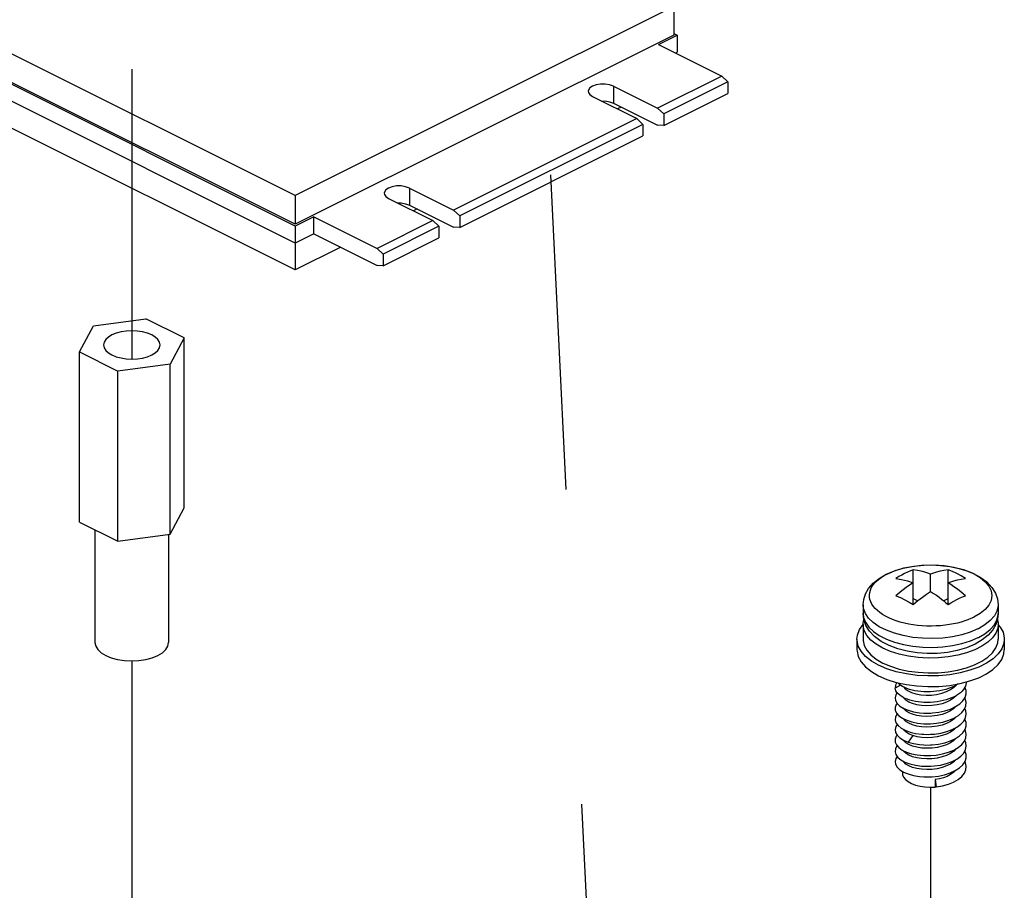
# Paper-space layout '005_EXP_CORICANT_PE_DRAWING_3_1' of a CAD drawing. Header units: millimetres. Extents: x 6 to 413, y 7 to 290.
# Tile 266 of 362: x 242.87 to 250.08, y 178.02 to 184.41. Entities that reach past the tile are written whole.
import ezdxf

# ---------------------------------------------------------------- set-up
doc = ezdxf.new("R2010")
doc.units = ezdxf.units.MM
doc.header["$LTSCALE"] = 23.1
doc.linetypes.add('DASHED', pattern=[0.2, 0.1, -0.1])
for name, color, linetype in [('000_OFFSET-LINES', 7, 'CONTINUOUS'), ('124100018700A_M3X7_2W_436_BL321', 7, 'CONTINUOUS'), ('124600000224H_HFM_M2P5X8X_BL341', 7, 'CONTINUOUS'), ('SSD_107100000060A_MTFDDAV_BL316', 7, 'CONTINUOUS')]:
    doc.layers.add(name, color=color, linetype=linetype)

# ---------------------------------------------------------------- blocks, each defined once
blk = doc.blocks.new('SSD_107100000060A_MTFDDAV_BL316', base_point=(244.0537, 184.6432))
at = {"layer": 'SSD_107100000060A_MTFDDAV_BL316', "color": 7, "linetype": 'Continuous'}
for p, q in [((242.8492, 186.7136), (241.6719, 186.1249)), ((242.8492, 186.7136), (243.2752, 186.5006)), ((243.4729, 186.5995), (240.6983, 185.2121)), ((243.4729, 186.5995), (247.6605, 184.5058)), ((241.6719, 186.0002), (241.6719, 186.1249)), ((241.2264, 185.9021), (240.0491, 185.3135)), ((240.0491, 185.3135), (240.0491, 185.1888)), ((244.8859, 182.8952), (240.0491, 185.3135)), ((244.8859, 182.7705), (240.0491, 185.1888)), ((240.6983, 185.2121), (240.6983, 185.0016)), ((244.8859, 183.1184), (240.6983, 185.2121)), ((244.8859, 182.908), (240.6983, 185.0016)), ((240.6983, 184.8642), (240.6983, 184.6665)), ((244.8859, 182.5728), (240.6983, 184.6665)), ((247.6605, 184.5058), (244.8859, 183.1184)), ((247.6605, 184.5058), (247.6605, 184.2954)), ((247.6605, 184.2954), (244.8859, 182.908)), ((247.5491, 184.2269), (247.686, 184.2954)), ((247.6605, 184.3081), (247.686, 184.2954)), ((247.686, 184.2954), (247.686, 184.1706)), ((247.5491, 184.2269), (248.0137, 183.9947)), ((247.6739, 184.1646), (247.686, 184.1706)), ((248.0137, 183.9947), (247.5428, 183.7592)), ((248.0583, 183.9525), (248.0137, 183.9947)), ((247.2182, 183.9215), (247.2182, 183.7968)), ((247.2182, 183.9215), (247.5428, 183.7592)), ((248.0583, 183.9525), (247.5874, 183.7171)), ((248.0583, 183.9525), (248.0583, 183.8675)), ((247.0655, 183.8451), (247.3901, 183.6828)), ((247.5874, 183.6321), (248.0583, 183.8675)), ((247.2182, 183.7968), (247.5428, 183.6345)), ((247.2759, 183.7679), (247.2479, 183.7539)), ((247.5428, 183.7592), (247.5874, 183.7171)), ((247.5874, 183.7171), (247.5874, 183.6321)), ((247.3901, 183.6828), (246.0473, 183.0114)), ((247.4346, 183.6407), (246.0919, 182.9693)), ((247.4346, 183.6407), (247.3901, 183.6828)), ((247.4346, 183.6407), (247.4346, 183.5557)), ((247.5874, 183.6321), (247.5428, 183.6345)), ((246.0919, 182.8843), (247.4346, 183.5557)), ((245.7228, 183.1737), (245.7228, 183.049)), ((245.7228, 183.1737), (246.0473, 183.0114)), ((244.8859, 183.1184), (244.8859, 182.908)), ((245.57, 183.0973), (245.8946, 182.935)), ((245.7228, 183.049), (246.0473, 182.8867)), ((245.7805, 183.0201), (245.7524, 183.0061)), ((246.0473, 183.0114), (246.0919, 182.9693)), ((245.0227, 182.9637), (244.8859, 182.8952)), ((245.0227, 182.8389), (245.0227, 182.9637)), ((245.0227, 182.9637), (245.4873, 182.7314)), ((245.8946, 182.935), (245.4873, 182.7314)), ((245.9392, 182.8929), (245.8946, 182.935)), ((246.0919, 182.9693), (246.0919, 182.8843)), ((244.8859, 182.8952), (244.8859, 182.5728)), ((245.0227, 182.8389), (244.8859, 182.7705)), ((245.0227, 182.8389), (245.4873, 182.6067)), ((245.9392, 182.8929), (245.5319, 182.6892)), ((245.9392, 182.8929), (245.9392, 182.8079)), ((246.0919, 182.8843), (246.0473, 182.8867)), ((245.5319, 182.6043), (245.9392, 182.8079)), ((245.2205, 182.7401), (244.8859, 182.5728)), ((245.4873, 182.7314), (245.5319, 182.6892)), ((245.5319, 182.6892), (245.5319, 182.6043)), ((245.5319, 182.6043), (245.4873, 182.6067))]:
    blk.add_line(p, q, dxfattribs=at)
for points in [[(241.7642, 186.0135), (241.7637, 186.0222), (241.7502, 186.0598), (241.7189, 186.0948), (241.6719, 186.1249)], [(241.7359, 185.9483), (241.7587, 185.9844), (241.7642, 186.0135)], [(241.2264, 185.9021), (241.2863, 185.8787), (241.3557, 185.8631), (241.4303, 185.8563), (241.5055, 185.8586), (241.5779, 185.8698), (241.6429, 185.8893), (241.6965, 185.916), (241.7359, 185.9483)], [(241.6719, 186.0002), (241.7188, 185.9702), (241.737, 185.95)], [(247.2182, 183.9215), (247.1906, 183.9315), (247.1584, 183.9366), (247.125, 183.9366), (247.0932, 183.9315), (247.0658, 183.9216), (247.0459, 183.908), (247.0353, 183.8921), (247.0339, 183.8833)], [(247.0339, 183.8833), (247.0351, 183.8753), (247.0454, 183.859), (247.0655, 183.8451)], [(247.132, 183.8119), (247.1579, 183.812), (247.1905, 183.8068), (247.2182, 183.7968)], [(245.7228, 183.1737), (245.6952, 183.1837), (245.6629, 183.1889), (245.6295, 183.1888), (245.5977, 183.1837), (245.5703, 183.1738), (245.5504, 183.1602), (245.5398, 183.1443), (245.5384, 183.1355)], [(245.5384, 183.1355), (245.5396, 183.1275), (245.55, 183.1112), (245.57, 183.0973)], [(245.6365, 183.0641), (245.6624, 183.0642), (245.695, 183.059), (245.7228, 183.049)]]:
    blk.add_lwpolyline(points, dxfattribs=at)
blk = doc.blocks.new('124100018700A_M3X7_2W_436_BL321', base_point=(249.5443, 179.595))
at = {"layer": '124100018700A_M3X7_2W_436_BL321', "color": 7, "linetype": 'Continuous'}
for p, q in [((249.2036, 180.3316), (249.227, 180.3442)), ((249.227, 180.3442), (249.23, 180.3457)), ((249.23, 180.3457), (249.2838, 180.3683)), ((249.417, 180.1202), (249.417, 180.3748)), ((249.5443, 180.2152), (249.5443, 180.3424)), ((249.6716, 180.1202), (249.6716, 180.3748)), ((249.417, 180.1643), (249.4499, 180.1478)), ((249.6387, 180.1478), (249.6716, 180.1643)), ((249.0493, 180.1175), (249.0493, 180.0526)), ((249.714, 180.1449), (249.7352, 180.156)), ((249.9709, 180.1159), (249.944, 180.0835)), ((250.0393, 180.1175), (250.0393, 180.0526)), ((249.0493, 180.0526), (249.0523, 180.0253)), ((249.8617, 180.0269), (249.8586, 180.0254)), ((250.0393, 180.0526), (250.0351, 180.0126)), ((249.0493, 179.9734), (249.0493, 179.8655)), ((250.0393, 179.9716), (250.0393, 179.8655)), ((249.8943, 179.9424), (249.891, 179.9408)), ((249.8921, 179.8765), (249.8943, 179.8776)), ((249.0043, 179.8655), (249.0043, 179.7876)), ((249.871, 179.8289), (249.8082, 179.8024)), ((250.0843, 179.8655), (250.0843, 179.7876)), ((249.3815, 179.7409), (249.3135, 179.7557)), ((249.4455, 179.7656), (249.3732, 179.7769)), ((249.8079, 179.7652), (249.7426, 179.7479)), ((249.1943, 179.6905), (249.2504, 179.6664)), ((249.2504, 179.6664), (249.3131, 179.6467)), ((249.8319, 179.637), (249.7607, 179.6182)), ((249.324, 179.5276), (249.2837, 179.5064)), ((249.6842, 179.5268), (249.7602, 179.5401)), ((249.7308, 179.4507), (249.715, 179.4346)), ((249.3481, 179.4327), (249.346, 179.4366)), ((249.715, 179.4346), (249.6907, 179.4177)), ((249.7315, 179.3735), (249.7151, 179.3567)), ((249.7578, 179.3909), (249.7815, 179.4138)), ((249.348, 179.3548), (249.346, 179.3587)), ((249.5097, 179.3231), (249.5445, 179.3236)), ((249.7151, 179.3567), (249.6907, 179.3397)), ((249.7325, 179.2965), (249.7151, 179.2788)), ((249.348, 179.277), (249.3456, 179.2815)), ((249.4948, 179.2457), (249.5444, 179.2457)), ((249.7151, 179.2788), (249.6907, 179.2618)), ((249.3485, 179.1983), (249.3456, 179.2037)), ((249.4141, 179.1584), (249.3801, 179.1104)), ((249.7152, 179.2009), (249.6907, 179.1838)), ((249.7316, 179.2177), (249.7152, 179.2009)), ((249.757, 179.1565), (249.7809, 179.1792)), ((249.3459, 179.1248), (249.3801, 179.1104)), ((249.3481, 179.1209), (249.346, 179.1247)), ((249.7151, 179.1229), (249.6907, 179.1059)), ((249.7316, 179.1398), (249.7151, 179.1229)), ((249.3482, 179.0429), (249.3456, 179.0477)), ((249.715, 179.0449), (249.6907, 179.028)), ((249.7325, 179.0627), (249.715, 179.0449)), ((249.3373, 178.8963), (249.3373, 178.8835)), ((249.4948, 178.9339), (249.5235, 178.9333)), ((249.4948, 178.856), (249.5161, 178.8552)), ((249.5083, 178.8555), (249.5444, 178.856)), ((249.5161, 178.8552), (249.5444, 178.856)), ((249.5767, 178.8352), (249.5767, 178.7812)), ((249.5767, 178.8352), (249.5852, 178.7816)), ((249.6309, 178.7896), (249.674, 178.8017)), ((249.5852, 178.7816), (249.5767, 178.7812)), ((249.5852, 178.7816), (249.6309, 178.7896))]:
    blk.add_line(p, q, dxfattribs=at)
for points in [[(249.2177, 180.3411), (249.2805, 180.3676), (249.3487, 180.3877), (249.4204, 180.4013), (249.4943, 180.4086), (249.569, 180.4096), (249.6431, 180.4045), (249.7154, 180.3931), (249.7845, 180.3755), (249.849, 180.3515), (249.907, 180.321), (249.9561, 180.2849), (249.9936, 180.2451), (250.0194, 180.2035), (250.0344, 180.1607), (250.0393, 180.1175)], [(249.2838, 180.3683), (249.344, 180.3864), (249.4091, 180.3995), (249.4775, 180.4074), (249.5475, 180.4099), (249.6175, 180.4069), (249.6856, 180.3985), (249.7503, 180.3849), (249.81, 180.3664)], [(249.0493, 180.1175), (249.0535, 180.1575), (249.0665, 180.1975), (249.0891, 180.237), (249.1222, 180.2754), (249.1658, 180.3107), (249.2177, 180.3411)], [(249.1247, 180.106), (249.1139, 180.1221), (249.1054, 180.1387), (249.0996, 180.1556), (249.0963, 180.1727), (249.0956, 180.1899), (249.0976, 180.2071), (249.1022, 180.2241), (249.1094, 180.2409), (249.1191, 180.2573), (249.1313, 180.2734), (249.146, 180.2889), (249.163, 180.3039), (249.1822, 180.3181), (249.2036, 180.3316)], [(249.3534, 180.3469), (249.3322, 180.3358), (249.3109, 180.3239), (249.2898, 180.3111)], [(249.2898, 180.3111), (249.3315, 180.3041), (249.374, 180.2934), (249.417, 180.2788)], [(249.417, 180.3748), (249.3959, 180.3664), (249.3747, 180.3571), (249.3534, 180.3469)], [(249.5443, 180.3424), (249.5241, 180.3497), (249.5011, 180.357), (249.4756, 180.3639), (249.4475, 180.37), (249.417, 180.3748)], [(249.6716, 180.3748), (249.6412, 180.37), (249.6131, 180.3639), (249.5875, 180.357), (249.5646, 180.3497), (249.5443, 180.3424)], [(249.7989, 180.3111), (249.7671, 180.33), (249.7352, 180.3469), (249.7034, 180.3618), (249.6716, 180.3748)], [(249.6716, 180.2788), (249.6919, 180.2861), (249.7148, 180.2934), (249.7404, 180.3003), (249.7684, 180.3064), (249.7989, 180.3111)], [(249.81, 180.3664), (249.8632, 180.3435), (249.9085, 180.3167), (249.945, 180.2867), (249.9716, 180.2542), (249.9878, 180.22), (249.9931, 180.185), (249.9874, 180.15), (249.9709, 180.1159)], [(249.417, 180.2788), (249.3747, 180.2508), (249.3322, 180.2191), (249.2898, 180.1838)], [(249.7989, 180.1838), (249.7684, 180.2095), (249.7404, 180.2315), (249.7148, 180.2502), (249.6919, 180.2658), (249.6716, 180.2788)], [(249.2898, 180.1838), (249.3236, 180.17), (249.3562, 180.1546)], [(249.417, 180.1202), (249.4512, 180.1489), (249.4838, 180.1741)], [(249.4838, 180.1741), (249.5149, 180.1961), (249.5443, 180.2152)], [(249.5443, 180.2152), (249.5659, 180.2013), (249.5863, 180.1874)], [(249.5863, 180.1874), (249.6056, 180.1735), (249.6238, 180.1597), (249.6409, 180.1461), (249.6567, 180.133), (249.6716, 180.1202)], [(249.7352, 180.156), (249.7565, 180.1662), (249.7778, 180.1755), (249.7989, 180.1838)], [(249.1677, 179.9569), (249.1241, 179.9866), (249.0899, 180.0193), (249.0658, 180.0542), (249.0523, 180.0904), (249.0493, 180.1175)], [(249.1916, 180.0469), (249.1715, 180.0607), (249.1537, 180.0751), (249.1381, 180.0902), (249.1248, 180.1059)], [(249.3562, 180.1546), (249.3874, 180.1379), (249.417, 180.1202)], [(249.6716, 180.1202), (249.6928, 180.133), (249.714, 180.1449)], [(250.0393, 180.1175), (250.0389, 180.1076), (250.0305, 180.071), (250.0113, 180.0354), (249.9818, 180.0016)], [(249.0693, 179.9666), (249.0543, 180.0093), (249.0493, 180.0526)], [(249.0523, 180.0253), (249.0659, 179.9891), (249.0901, 179.9542), (249.1245, 179.9215), (249.1681, 179.8917)], [(249.8586, 180.0254), (249.8388, 180.0162), (249.8179, 180.0077), (249.794, 179.9991), (249.769, 179.9913), (249.7413, 179.9839), (249.7126, 179.9776), (249.6819, 179.972), (249.6504, 179.9675), (249.6175, 179.9642), (249.5842, 179.9621), (249.5502, 179.9612), (249.5162, 179.9616), (249.4824, 179.9633), (249.449, 179.9663), (249.4161, 179.9705), (249.384, 179.976), (249.3524, 179.9827), (249.3219, 179.9907), (249.2923, 179.9999), (249.2643, 180.0102), (249.2381, 180.0215), (249.2137, 180.0338), (249.1916, 180.0469)], [(249.944, 180.0835), (249.9073, 180.0536), (249.8617, 180.0269)], [(249.8943, 179.8776), (249.9425, 179.9056), (249.9818, 179.9368), (250.0114, 179.9706), (250.0306, 180.0063), (250.0389, 180.043), (250.0393, 180.0526)], [(249.0043, 179.8655), (249.0077, 179.8958), (249.0227, 179.9355), (249.0494, 179.9735)], [(249.0493, 179.9746), (249.0524, 180.0024), (249.0546, 180.0082)], [(249.1943, 179.7997), (249.146, 179.8277), (249.1066, 179.8591), (249.0771, 179.893), (249.058, 179.9286), (249.0497, 179.9654), (249.0493, 179.9746)], [(249.3732, 179.7769), (249.3041, 179.7946), (249.2396, 179.8186), (249.1816, 179.849), (249.1326, 179.8851), (249.095, 179.925), (249.0693, 179.9666)], [(249.891, 179.9408), (249.8347, 179.917), (249.7719, 179.8977), (249.704, 179.8832), (249.6326, 179.8739), (249.5593, 179.8701), (249.4856, 179.8717), (249.4132, 179.8788), (249.3437, 179.8912), (249.2787, 179.9086), (249.2196, 179.9307), (249.1677, 179.9569)], [(250.0393, 179.9747), (250.0362, 179.9469), (250.0225, 179.9106), (249.9981, 179.8757), (249.9636, 179.8431), (249.9197, 179.8133), (249.8674, 179.7872), (249.8079, 179.7652)], [(250.0351, 180.0126), (250.0221, 179.9726), (249.9996, 179.933), (249.9664, 179.8947), (249.9229, 179.8594), (249.871, 179.8289)], [(249.9818, 180.0016), (249.9425, 179.9704), (249.8943, 179.9424)], [(250.0336, 180.0079), (250.039, 179.9839), (250.0393, 179.9747)], [(250.0378, 179.9733), (250.0541, 179.9546), (250.0749, 179.9158), (250.0839, 179.8756), (250.0843, 179.8656)], [(249.1681, 179.8917), (249.2202, 179.8655), (249.2794, 179.8435), (249.3446, 179.8261)], [(249.7052, 179.8185), (249.7731, 179.8331), (249.8358, 179.8526), (249.8921, 179.8765)], [(249.1625, 179.6746), (249.1098, 179.7052), (249.0668, 179.7395), (249.0346, 179.7765), (249.0137, 179.8153), (249.0047, 179.8555), (249.0043, 179.8655)], [(249.0493, 179.8655), (249.0496, 179.8566), (249.0578, 179.8198), (249.0769, 179.7841), (249.1065, 179.7501), (249.1459, 179.7187), (249.1943, 179.6905)], [(249.3446, 179.8261), (249.4142, 179.8138), (249.4866, 179.8068), (249.5604, 179.8052), (249.6338, 179.8092), (249.7052, 179.8185)], [(249.8082, 179.8024), (249.7399, 179.7824), (249.6682, 179.7688)], [(249.7422, 179.6387), (249.8075, 179.6559), (249.867, 179.6779), (249.9193, 179.704), (249.9633, 179.7337), (249.9979, 179.7664), (250.0223, 179.8013), (250.0361, 179.8376), (250.0393, 179.8656)], [(250.0843, 179.8656), (250.0809, 179.8353), (250.0659, 179.7956), (250.0393, 179.7576), (250.0016, 179.722), (249.9538, 179.6895), (249.8968, 179.661), (249.8319, 179.637)], [(249.0043, 179.7876), (249.0047, 179.7778), (249.0136, 179.7377), (249.0344, 179.6988), (249.0666, 179.6617), (249.1097, 179.6274), (249.1625, 179.5967)], [(249.3135, 179.7557), (249.2505, 179.7755), (249.1943, 179.7997)], [(249.7426, 179.7479), (249.6729, 179.7357), (249.6003, 179.7287), (249.5264, 179.7273), (249.4529, 179.7314), (249.3815, 179.7409)], [(249.6682, 179.7688), (249.5943, 179.7615), (249.5197, 179.7604), (249.4455, 179.7656)], [(249.7602, 179.5401), (249.8315, 179.5589), (249.8964, 179.5829), (249.9535, 179.6114), (250.0014, 179.6438), (250.0391, 179.6794), (250.0658, 179.7175), (250.0809, 179.7571), (250.0843, 179.7876)], [(249.3667, 179.6106), (249.2925, 179.6267), (249.2239, 179.6482), (249.1625, 179.6746)], [(249.1625, 179.5967), (249.2237, 179.5703), (249.2921, 179.5488)], [(249.3131, 179.6467), (249.381, 179.6319), (249.4523, 179.6224), (249.5258, 179.6182), (249.5998, 179.6196), (249.6724, 179.6265), (249.7422, 179.6387)], [(249.7607, 179.6182), (249.6846, 179.6048), (249.6054, 179.5973), (249.5248, 179.5957), (249.4446, 179.6002), (249.3667, 179.6106)], [(249.2956, 179.5481), (249.2855, 179.5279), (249.2837, 179.5064)], [(249.2921, 179.5488), (249.3661, 179.5327), (249.4439, 179.5223), (249.5242, 179.5178), (249.6049, 179.5193), (249.6842, 179.5268)], [(249.3541, 179.5105), (249.3389, 179.5183), (249.3253, 179.5267), (249.3135, 179.5357), (249.3035, 179.5451), (249.3022, 179.5466)], [(249.3457, 179.5148), (249.3576, 179.5004), (249.3785, 179.4855), (249.4049, 179.4733), (249.4366, 179.4639)], [(249.7135, 179.5193), (249.6951, 179.5111), (249.6754, 179.5037), (249.6547, 179.4972), (249.6332, 179.4916), (249.6108, 179.487), (249.588, 179.4834), (249.5648, 179.4808), (249.5443, 179.4795)], [(249.6907, 179.4956), (249.7151, 179.5126), (249.7307, 179.5285)], [(249.745, 179.5374), (249.7306, 179.5284), (249.7135, 179.5193)], [(249.7988, 179.5198), (249.7926, 179.5074), (249.7844, 179.4953), (249.7743, 179.4837)], [(249.8051, 179.552), (249.8051, 179.5452), (249.8029, 179.5324), (249.7988, 179.5198)], [(249.2985, 179.4732), (249.2882, 179.4574), (249.2834, 179.4363), (249.2869, 179.4151)], [(249.305, 179.4656), (249.2967, 179.4754), (249.2903, 179.4855), (249.286, 179.4958), (249.2837, 179.5063)], [(249.3568, 179.4313), (249.3413, 179.439), (249.3274, 179.4473), (249.3153, 179.4562), (249.305, 179.4656)], [(249.495, 179.4795), (249.4723, 179.4811), (249.4502, 179.4837), (249.4288, 179.4873), (249.4083, 179.4918), (249.389, 179.4972), (249.3708, 179.5034), (249.3541, 179.5105)], [(249.4366, 179.4639), (249.4723, 179.4576), (249.5103, 179.4549), (249.5495, 179.4559), (249.5882, 179.4606)], [(249.5443, 179.4795), (249.5415, 179.4793), (249.5182, 179.4789), (249.495, 179.4795)], [(249.5882, 179.4606), (249.6255, 179.4688), (249.6601, 179.4806), (249.6907, 179.4956)], [(249.7743, 179.4837), (249.7624, 179.4726), (249.7487, 179.462), (249.7333, 179.4521), (249.7165, 179.4429), (249.6982, 179.4344)], [(249.7815, 179.4138), (249.7972, 179.4382), (249.8047, 179.4636), (249.8037, 179.4894), (249.7951, 179.5125)], [(249.2986, 179.395), (249.2918, 179.3865), (249.284, 179.3654), (249.2848, 179.344), (249.2942, 179.323)], [(249.2869, 179.4151), (249.299, 179.3945), (249.3191, 179.3753), (249.3467, 179.3582)], [(249.4784, 179.379), (249.4435, 179.3844), (249.4119, 179.3929), (249.3851, 179.4041), (249.3636, 179.4175), (249.3481, 179.4327)], [(249.4951, 179.4015), (249.476, 179.4028), (249.4538, 179.4052), (249.4322, 179.4087), (249.4116, 179.4131), (249.3921, 179.4183), (249.3737, 179.4244), (249.3568, 179.4313)], [(249.628, 179.3916), (249.5917, 179.3832), (249.554, 179.3783), (249.5158, 179.3769), (249.4784, 179.379)], [(249.5443, 179.4015), (249.522, 179.4009), (249.4988, 179.4013), (249.4951, 179.4015)], [(249.6982, 179.4344), (249.6788, 179.4269), (249.6582, 179.4202), (249.6368, 179.4145), (249.6146, 179.4097), (249.5918, 179.406), (249.5687, 179.4033), (249.5443, 179.4015)], [(249.6907, 179.4177), (249.6614, 179.4032), (249.628, 179.3916)], [(249.6903, 179.3533), (249.7271, 179.3706), (249.7578, 179.3909)], [(249.7926, 179.3514), (249.803, 179.3767), (249.805, 179.4026), (249.7985, 179.4282), (249.7947, 179.4344)], [(249.2987, 179.3179), (249.2961, 179.3151), (249.2856, 179.2943), (249.2836, 179.273), (249.2902, 179.2518)], [(249.2942, 179.323), (249.3118, 179.3033), (249.3371, 179.2855)], [(249.3467, 179.3582), (249.3805, 179.3441), (249.4198, 179.3333), (249.4634, 179.3261), (249.4948, 179.3236)], [(249.4783, 179.301), (249.4434, 179.3065), (249.4119, 179.315), (249.385, 179.3262), (249.3634, 179.3397), (249.348, 179.3548)], [(249.6281, 179.3137), (249.5919, 179.3053), (249.5542, 179.3004), (249.5159, 179.2989), (249.4783, 179.301)], [(249.4948, 179.3236), (249.5159, 179.3229), (249.5444, 179.3236)], [(249.5445, 179.3236), (249.5571, 179.3244), (249.604, 179.3299), (249.6489, 179.3397), (249.6903, 179.3533)], [(249.6907, 179.3397), (249.6614, 179.3253), (249.6281, 179.3137)], [(249.6772, 179.2705), (249.7154, 179.2865), (249.7479, 179.3056)], [(249.7479, 179.3056), (249.774, 179.3275), (249.7926, 179.3514)], [(249.7872, 179.2652), (249.8004, 179.2901), (249.8053, 179.316), (249.8016, 179.3419), (249.7946, 179.3563)], [(249.299, 179.24), (249.2885, 179.2241), (249.2834, 179.2028), (249.2868, 179.1815)], [(249.2902, 179.2518), (249.3052, 179.2315), (249.3281, 179.213)], [(249.3371, 179.2855), (249.369, 179.2703), (249.4067, 179.2584), (249.4488, 179.2501), (249.4948, 179.2457)], [(249.4782, 179.2231), (249.4429, 179.2287), (249.4115, 179.2372), (249.3847, 179.2484), (249.3632, 179.2619), (249.348, 179.277)], [(249.628, 179.2357), (249.5915, 179.2273), (249.5539, 179.2224), (249.5159, 179.221), (249.4782, 179.2231)], [(249.5444, 179.2457), (249.5882, 179.2496), (249.6342, 179.258), (249.6772, 179.2705)], [(249.6907, 179.2618), (249.6615, 179.2474), (249.628, 179.2357)], [(249.7372, 179.2206), (249.7658, 179.2418), (249.7872, 179.2652)], [(249.7809, 179.1792), (249.797, 179.2039), (249.8046, 179.2295), (249.8038, 179.2553), (249.7948, 179.2796)], [(249.2986, 179.1611), (249.292, 179.1531), (249.2841, 179.1321), (249.2847, 179.1108), (249.2937, 179.09)], [(249.2868, 179.1815), (249.2986, 179.1611), (249.3185, 179.1419), (249.3459, 179.1248)], [(249.3281, 179.213), (249.3581, 179.197), (249.3937, 179.184), (249.4342, 179.1745), (249.4786, 179.1688), (249.4948, 179.1677)], [(249.4141, 179.1584), (249.3865, 179.1696), (249.3644, 179.1831), (249.3485, 179.1983)], [(249.6907, 179.1838), (249.6615, 179.1694), (249.6285, 179.1579), (249.5925, 179.1495), (249.5554, 179.1446), (249.518, 179.143), (249.4809, 179.1449), (249.4458, 179.1501), (249.4141, 179.1584)], [(249.4948, 179.1677), (249.5252, 179.1672), (249.5444, 179.1677)], [(249.4952, 179.1677), (249.5156, 179.167), (249.5443, 179.1677)], [(249.5444, 179.1677), (249.5724, 179.1698), (249.6186, 179.1767), (249.6623, 179.1877)], [(249.6623, 179.1877), (249.7023, 179.2024), (249.7372, 179.2206)], [(249.6896, 179.1192), (249.7263, 179.1363), (249.757, 179.1565)], [(249.792, 179.1167), (249.8028, 179.1419), (249.8051, 179.1679), (249.7988, 179.1937), (249.7947, 179.2005)], [(249.2987, 179.0843), (249.297, 179.0826), (249.286, 179.0617), (249.2835, 179.0401), (249.2898, 179.0188)], [(249.2937, 179.09), (249.3108, 179.0703), (249.3355, 179.0525)], [(249.4786, 179.0672), (249.4435, 179.0726), (249.4119, 179.0812), (249.3851, 179.0923), (249.3635, 179.1058), (249.3481, 179.1209)], [(249.3801, 179.1104), (249.4193, 179.0995), (249.4628, 179.0924), (249.4949, 179.0898)], [(249.6284, 179.08), (249.5921, 179.0715), (249.5545, 179.0666), (249.5162, 179.0651), (249.4786, 179.0672)], [(249.4949, 179.0898), (249.5089, 179.0893), (249.5443, 179.0898)], [(249.5443, 179.0898), (249.5558, 179.0905), (249.6029, 179.0959), (249.648, 179.1056), (249.6896, 179.1192)], [(249.6907, 179.1059), (249.6616, 179.0915), (249.6284, 179.08)], [(249.7466, 179.0709), (249.7731, 179.0928), (249.792, 179.1167)], [(249.7866, 179.0306), (249.8002, 179.0556), (249.8053, 179.0813), (249.8019, 179.1069), (249.7945, 179.1226)], [(249.2898, 179.0188), (249.3042, 178.9988), (249.3264, 178.9803), (249.3558, 178.9641), (249.3915, 178.9508), (249.4324, 178.941), (249.4769, 178.9351), (249.4948, 178.9339)], [(249.3355, 179.0525), (249.3669, 179.0374), (249.4041, 179.0252), (249.4463, 179.0166), (249.4949, 179.0118)], [(249.6907, 179.028), (249.6614, 179.0135), (249.6279, 179.0019), (249.5917, 178.9935), (249.5539, 178.9886), (249.5156, 178.9872), (249.4782, 178.9893), (249.4434, 178.9947), (249.412, 179.0032), (249.3853, 179.0143), (249.3637, 179.0277), (249.3482, 179.0429)], [(249.4949, 179.0118), (249.5387, 179.0116), (249.5445, 179.0119)], [(249.4954, 179.0118), (249.5157, 179.0111), (249.5444, 179.0119)], [(249.5445, 179.0119), (249.5857, 179.0155), (249.6314, 179.0236), (249.6746, 179.0358)], [(249.6746, 179.0358), (249.7134, 179.0517), (249.7466, 179.0709)], [(249.7358, 178.986), (249.7649, 179.0071), (249.7866, 179.0306)], [(249.7799, 178.9443), (249.7963, 178.9686), (249.8044, 178.9941), (249.8041, 179.02), (249.7951, 179.0456), (249.7949, 179.0459)], [(249.299, 179.0061), (249.2888, 178.991), (249.2834, 178.9696), (249.2867, 178.9482), (249.2985, 178.9274), (249.3183, 178.9082)], [(249.6907, 178.95), (249.6613, 178.9355), (249.6276, 178.9238), (249.5913, 178.9155), (249.5536, 178.9106), (249.5154, 178.9092), (249.4781, 178.9114), (249.4433, 178.9168), (249.4119, 178.9253), (249.3851, 178.9365), (249.3636, 178.9498), (249.3481, 178.965), (249.3455, 178.9698)], [(249.5444, 178.856), (249.5555, 178.8566), (249.602, 178.862), (249.6465, 178.8714), (249.6881, 178.8848), (249.725, 178.9018), (249.7559, 178.9218), (249.7799, 178.9443)], [(249.5445, 178.9339), (249.5708, 178.9358), (249.617, 178.9426), (249.6609, 178.9534), (249.7009, 178.968), (249.7358, 178.986)], [(249.674, 178.8017), (249.7128, 178.8175), (249.7458, 178.8365), (249.7725, 178.8584), (249.7917, 178.8823), (249.8027, 178.9077), (249.8051, 178.9335), (249.7991, 178.9591), (249.7948, 178.9664)], [(249.7314, 178.9837), (249.7152, 178.9671), (249.6907, 178.95)], [(249.3183, 178.9082), (249.3456, 178.8911), (249.3794, 178.8768), (249.4185, 178.8659), (249.4621, 178.8586), (249.4948, 178.856)], [(249.3373, 178.8835), (249.3386, 178.8718), (249.3461, 178.8536), (249.36, 178.8364), (249.3797, 178.8207), (249.4047, 178.807), (249.4342, 178.7958), (249.4672, 178.7874), (249.5026, 178.7821), (249.5395, 178.78), (249.5767, 178.7812)], [(249.4953, 178.9339), (249.5156, 178.9332), (249.5445, 178.9339)], [(249.6907, 178.8721), (249.666, 178.8596), (249.6383, 178.8491), (249.6083, 178.841), (249.5767, 178.8352)], [(249.7319, 178.9062), (249.7151, 178.8891), (249.6907, 178.8721)]]:
    blk.add_lwpolyline(points, dxfattribs=at)
blk = doc.blocks.new('124600000224H_HFM_M2P5X8X_BL341', base_point=(243.6883, 180.9604))
at = {"layer": '124600000224H_HFM_M2P5X8X_BL341', "color": 7, "linetype": 'Continuous'}
for p, q in [((243.4068, 182.1637), (243.7913, 182.2152)), ((244.0728, 182.0745), (243.7913, 182.2152)), ((243.3038, 181.9715), (243.4068, 182.1637)), ((244.0728, 182.0745), (243.9697, 181.8823)), ((244.0728, 180.8274), (244.0728, 182.0745)), ((243.3038, 180.7244), (243.3038, 181.9715)), ((243.3038, 181.9715), (243.5853, 181.8307)), ((243.9697, 181.8823), (243.5853, 181.8307)), ((243.5853, 180.5837), (243.5853, 181.8307)), ((243.9697, 180.6352), (243.9697, 181.8823)), ((243.9697, 180.6352), (244.0728, 180.8274)), ((243.3038, 180.7244), (243.5853, 180.5837)), ((243.4183, 180.6671), (243.4183, 179.8406)), ((243.5853, 180.5837), (243.9697, 180.6352)), ((243.9583, 180.6336), (243.9583, 179.8406))]:
    blk.add_line(p, q, dxfattribs=at)
for points in [[(243.8953, 182.023), (243.8913, 182.0431), (243.8795, 182.0626), (243.8604, 182.0805), (243.8346, 182.0962), (243.8032, 182.109), (243.7675, 182.1186), (243.7286, 182.1245), (243.6883, 182.1265), (243.6478, 182.1245), (243.6091, 182.1186), (243.5732, 182.109), (243.5419, 182.0962)], [(243.5419, 182.0962), (243.5162, 182.0805), (243.497, 182.0626), (243.4853, 182.0432), (243.4813, 182.023)], [(243.4813, 182.023), (243.4852, 182.0028), (243.4971, 181.9833), (243.5161, 181.9655), (243.5419, 181.9498), (243.5733, 181.9369), (243.609, 181.9274), (243.648, 181.9215), (243.6882, 181.9195), (243.7287, 181.9215), (243.7675, 181.9273), (243.8033, 181.9369), (243.8347, 181.9498)], [(243.8347, 181.9498), (243.8604, 181.9655), (243.8795, 181.9834), (243.8913, 182.0027), (243.8953, 182.023)], [(243.4183, 179.8406), (243.4234, 179.8143), (243.4388, 179.7889), (243.4638, 179.7656), (243.4973, 179.7452), (243.538, 179.7284), (243.5845, 179.716), (243.635, 179.7082), (243.6876, 179.7056), (243.74, 179.7081), (243.791, 179.7157), (243.838, 179.7283), (243.8792, 179.7451)], [(243.8792, 179.7451), (243.9128, 179.7656), (243.9378, 179.789), (243.9531, 179.8143), (243.9583, 179.8406)]]:
    blk.add_lwpolyline(points, dxfattribs=at)

psp = doc.layouts.new('005_EXP_CORICANT_PE_DRAWING_3_1')

# ---------------------------------------------------------------- linework, layer by layer
at = {"layer": '000_OFFSET-LINES', "color": 4, "linetype": 'DASHED'}
for p, q in [((243.6883, 188.6651), (243.6883, 181.9195)), ((246.7579, 183.2708), (247.1554, 175.1511)), ((243.6883, 179.7056), (243.6883, 172.8154)), ((249.5443, 178.7816), (249.5443, 173.7593))]:
    psp.add_line(p, q, dxfattribs=at)

# ---------------------------------------------------------------- block references
at = {"layer": '124100018700A_M3X7_2W_436_BL321'}
psp.add_blockref('124100018700A_M3X7_2W_436_BL321', (249.5443, 179.595), dxfattribs=at)
at = {"layer": '124600000224H_HFM_M2P5X8X_BL341'}
psp.add_blockref('124600000224H_HFM_M2P5X8X_BL341', (243.6883, 180.9604), dxfattribs=at)
at = {"layer": 'SSD_107100000060A_MTFDDAV_BL316'}
psp.add_blockref('SSD_107100000060A_MTFDDAV_BL316', (244.0537, 184.6432), dxfattribs=at)

doc.saveas('drawing.dxf')
